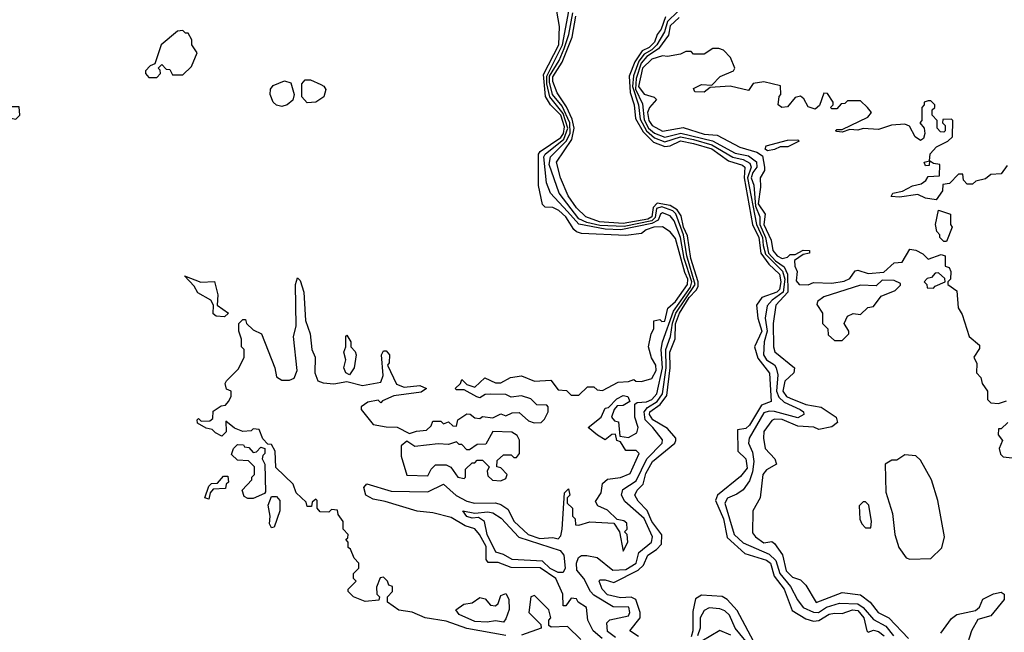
# Model space of a CAD drawing. Extents: x 2737310 to 2869991, y 870230 to 1012730.
# Tile 443 of 479: x 2816179 to 2819957, y 932899 to 935252. Entities that reach past the tile are written whole.
import ezdxf

# ---------------------------------------------------------------- set-up
doc = ezdxf.new("R2010")
doc.units = 0

msp = doc.modelspace()

# ---------------------------------------------------------------- linework, layer by layer
at = {"layer": '0CON02XD'}
for points in [[(2817701.7, 933671.7), (2817740, 933675), (2817758.3, 933691.7), (2817765, 933710), (2817795, 933710), (2817805, 933700), (2817825, 933707.5), (2817841.7, 933691.7), (2817855, 933690), (2817860, 933715), (2817895, 933737.5), (2817907, 933737), (2817925, 933722.5), (2817945, 933720), (2817955, 933727.5), (2817995, 933722.5), (2818025, 933737.5), (2818045, 933730), (2818068.3, 933741.7), (2818095, 933742.5), (2818131.7, 933711.7), (2818153.6, 933703.6), (2818180, 933705), (2818192.5, 933717.5), (2818206.7, 933745), (2818207.5, 933765), (2818201.7, 933771.7), (2818163, 933773), (2818140, 933795), (2818105, 933806.7), (2818065, 933802.5), (2818045, 933812.5), (2817985, 933813.3), (2817965, 933812.5), (2817945, 933800), (2817933, 933803), (2817885, 933830), (2817855, 933830), (2817850, 933835), (2817870, 933855), (2817875, 933870), (2817895, 933850), (2817925, 933840), (2817963.6, 933876.4), (2818005, 933856.7), (2818025, 933856.7), (2818063, 933877), (2818105, 933883.3), (2818153.9, 933863.9), (2818217, 933867), (2818245, 933830), (2818277, 933827), (2818295, 933810), (2818325, 933810), (2818358.3, 933841.7), (2818381.7, 933841.7), (2818395, 933830), (2818415, 933827.5), (2818475, 933860), (2818515, 933862.5), (2818535, 933870), (2818543, 933863), (2818565, 933862.5), (2818605, 933873.3), (2818621.2, 933905), (2818620, 933925), (2818603.6, 933953.6), (2818592.5, 933995), (2818602.5, 934045), (2818612.5, 934065), (2818612.5, 934095), (2818635, 934100), (2818643, 934093), (2818655, 934093.3), (2818666, 934144), (2818695, 934168.8), (2818741.9, 934235), (2818742.2, 934255), (2818731.2, 934281.2), (2818695, 934411.2), (2818675, 934436.7), (2818645.9, 934455.9), (2818612.5, 934455), (2818582.5, 934445), (2818565, 934430), (2818505, 934422.5), (2818335, 934431.2), (2818315, 934436.7), (2818305.8, 934445.8), (2818275, 934494), (2818248.3, 934518.3), (2818225, 934530), (2818195, 934532), (2818185, 934542.5), (2818169.2, 934615), (2818170, 934735), (2818175.8, 934745), (2818255, 934799.4), (2818265.4, 934815), (2818269.6, 934840.4), (2818255.4, 934885), (2818215.3, 934925.3), (2818196.6, 934956.6), (2818188.9, 935041.1), (2818247.3, 935155), (2818250, 935225), (2818240, 935285)], [(2818396.4, 933656.4), (2818360, 933685), (2818410, 933725), (2818425, 933760), (2818438.3, 933761.7), (2818470, 933795), (2818495, 933808.8), (2818512.5, 933805), (2818520, 933785), (2818495, 933770), (2818471.7, 933768.3), (2818460, 933755), (2818450, 933725), (2818461.7, 933711.7), (2818477, 933707), (2818481.7, 933651.7), (2818515, 933646.7), (2818547.5, 933665), (2818552.5, 933685), (2818540, 933725), (2818540, 933775), (2818548.3, 933781.7), (2818584.1, 933784.1), (2818605, 933793.1), (2818624, 933815), (2818645.4, 933915), (2818640.5, 933985), (2818645.5, 934014.5), (2818687.7, 934132.3), (2818753.1, 934225), (2818758.4, 934245), (2818728.4, 934335), (2818714.3, 934415.7), (2818689.8, 934479.8), (2818675, 934498), (2818645, 934510), (2818637.5, 934505), (2818628.7, 934481.3), (2818605, 934468.4), (2818485.4, 934444.6), (2818425, 934446.6), (2818325, 934466.5), (2818281.1, 934515), (2818216, 934585), (2818200, 934625), (2818190, 934725), (2818195, 934735.6), (2818267.5, 934792.5), (2818282.9, 934835), (2818265, 934891.5), (2818213.2, 934955), (2818201.4, 935005), (2818201.2, 935035), (2818261.8, 935155), (2818286.5, 935285)], [(2818465, 932879.2), (2818435, 932902.5), (2818432.5, 932935), (2818443.6, 932946.4), (2818515, 932962.5), (2818520, 932975), (2818516.7, 932995), (2818456.1, 932996.1), (2818381.9, 933041.9), (2818368.8, 933055), (2818343.8, 933105), (2818317, 933137), (2818316, 933165), (2818323.9, 933186.1), (2818335, 933193.3), (2818355, 933193.8), (2818395, 933186.2), (2818455, 933137.1), (2818505, 933140), (2818544, 933165), (2818554.2, 933205.8), (2818604, 933245), (2818607.5, 933265), (2818575, 933336.2), (2818501.7, 933401.7), (2818488, 933425), (2818493, 933447), (2818545, 933480), (2818585.5, 933564.5), (2818643.8, 933625), (2818645, 933637.5), (2818608, 933685), (2818579.4, 933715), (2818575.6, 933745), (2818588, 933762), (2818625.3, 933784.7), (2818645.5, 933815), (2818659.6, 933915), (2818657.9, 933985), (2818676.4, 934035), (2818683.7, 934086.3), (2818697.2, 934125), (2818770.6, 934235), (2818738.4, 934345), (2818726, 934425), (2818696.7, 934506.7), (2818685, 934517.1), (2818643.3, 934533.3), (2818623, 934527), (2818617.7, 934492.3), (2818605, 934479.2), (2818497.9, 934457.9), (2818405, 934461.6), (2818355, 934473.1), (2818325, 934486.9), (2818248.6, 934585), (2818211.1, 934695), (2818215.5, 934724.5), (2818276.2, 934785), (2818291.8, 934815), (2818290.5, 934855), (2818260.2, 934920.2), (2818223.8, 934965), (2818211.6, 935011.6), (2818212.1, 935035), (2818248.7, 935095), (2818268.5, 935141.5), (2818286.2, 935195), (2818302, 935278)], [(2818553, 932883), (2818520, 932905), (2818560, 932955), (2818560, 932975), (2818543.8, 933025), (2818525, 933034.3), (2818485, 933030.8), (2818435, 933042.5), (2818413.8, 933065), (2818402.5, 933095), (2818405, 933100), (2818425, 933100), (2818459.3, 933090.7), (2818552.1, 933137.9), (2818573.2, 933156.8), (2818588.8, 933195), (2818623, 933217), (2818642.3, 933237.7), (2818642.7, 933272.7), (2818604.4, 933325), (2818586.6, 933366.6), (2818552.1, 933402.1), (2818538.8, 933425), (2818548.8, 933445), (2818571.9, 933468.1), (2818581.4, 933508.6), (2818607.1, 933555), (2818693.3, 933625), (2818696.7, 933635), (2818696.2, 933645), (2818665, 933681.2), (2818608, 933715), (2818595.6, 933735), (2818597.1, 933745), (2818636.7, 933773.3), (2818662.1, 933807.9), (2818675.6, 933915), (2818673.6, 933975), (2818693.6, 934026.4), (2818695, 934083.3), (2818711.2, 934125), (2818747.9, 934185), (2818775, 934213.1), (2818782.7, 934227.3), (2818782.7, 934245), (2818754.6, 934335), (2818741.8, 934421.8), (2818726.4, 934455), (2818717.8, 934497.8), (2818701.9, 934521.9), (2818675, 934538.2), (2818625, 934547.1), (2818609.9, 934530.1), (2818605.2, 934494.8), (2818588.8, 934485), (2818495, 934469.3), (2818403.8, 934475), (2818351.2, 934495), (2818315, 934528.8), (2818284.2, 934575), (2818254.3, 934645), (2818238.8, 934705), (2818297.8, 934792.2), (2818306.5, 934835), (2818299.1, 934869.1), (2818277.3, 934917.3), (2818241.4, 934971.4), (2818224.6, 935015), (2818225, 935032.5), (2818260.9, 935089.1), (2818299.5, 935185), (2818313.6, 935265)], [(2818656.9, 935263.1), (2818640.9, 935215), (2818625.3, 935194.7), (2818614.5, 935165), (2818595, 935145.5), (2818568.2, 935131.8), (2818539.9, 935090.1), (2818517.5, 935035), (2818521.7, 934971.7), (2818537.3, 934925), (2818542.6, 934872.6), (2818570.8, 934820.8), (2818611.5, 934781.5), (2818655, 934764.4), (2818675, 934766.7), (2818715, 934786.9), (2818765, 934776.9), (2818835, 934755.4), (2818899.4, 934709.4), (2818953, 934693), (2818962, 934685), (2818958.5, 934645), (2818990.9, 934465), (2819015.4, 934415), (2819023.5, 934355), (2819053.3, 934313.3), (2819094.5, 934274.5), (2819099.5, 934245), (2819094.2, 934215), (2819083.8, 934205), (2819026.7, 934185), (2819006.2, 934155), (2819011.4, 934105), (2819026.7, 934055), (2818998.8, 933995), (2819011.7, 933951.7), (2819055.9, 933894.1), (2819062.5, 933785), (2819025, 933771.2), (2818979.2, 933695), (2818965, 933681.2), (2818933, 933677), (2818934, 933595), (2818965.5, 933565.5), (2818970.3, 933529.7), (2818945, 933496.7), (2818856.7, 933425), (2818848.8, 933405), (2818879.4, 933335), (2818893.2, 933263.2), (2818961.9, 933201.9), (2819045, 933175.7), (2819060, 933165), (2819074, 933115), (2819112, 933065), (2819142.9, 932982.9), (2819195, 932950), (2819225, 932942), (2819245, 932943.8), (2819285, 932968), (2819305, 932972), (2819335, 932971.2), (2819374.3, 932985.7), (2819395, 932982), (2819418.6, 932955), (2819430, 932905), (2819435, 932900), (2819455, 932906.7), (2819475, 932902.5), (2819496.2, 932885)], [(2818705, 935283.1), (2818665, 935244.3), (2818653.8, 935205), (2818623.8, 935155), (2818605, 935136.2), (2818575, 935119.6), (2818555, 935092.5), (2818534.1, 935035.9), (2818530.5, 934995), (2818553.2, 934925), (2818559.7, 934869.8), (2818584.3, 934824.3), (2818615, 934798.2), (2818655, 934782.1), (2818715, 934801.3), (2818765, 934791.3), (2818835, 934771.5), (2818915, 934723.3), (2818955.4, 934715.4), (2818981.1, 934701.1), (2818985.6, 934685), (2818972.2, 934645), (2819006.6, 934465), (2819028.8, 934415), (2819031.8, 934385), (2819040.6, 934350.6), (2819105.7, 934285.7), (2819114.7, 934255), (2819108.2, 934205), (2819065.8, 934175), (2819047.3, 934152.7), (2819040, 934105), (2819047.5, 934055), (2819035.7, 934015), (2819033.1, 933965), (2819044.2, 933945), (2819075.8, 933925.8), (2819081.2, 933915), (2819087.5, 933887.5), (2819083.3, 933825), (2819092.3, 933802.3), (2819112.7, 933782.7), (2819173.8, 933755), (2819186, 933745), (2819188, 933735), (2819165, 933723.1), (2819075, 933746.9), (2819055, 933748.6), (2819035, 933741.2), (2818978, 933645), (2818976.2, 933625), (2818991.2, 933591.2), (2818996, 933555), (2818991.4, 933515), (2818979.1, 933480.9), (2818955, 933446.2), (2818931.2, 933428.8), (2818895, 933414), (2818884.3, 933395), (2818920, 933275), (2818955, 933242.9), (2819055, 933198.6), (2819080.6, 933175), (2819095.7, 933125), (2819137.1, 933075), (2819163, 933023), (2819185, 932993.8), (2819225, 932975.8), (2819244.3, 932974.3), (2819275, 932995.7), (2819325, 933010.8), (2819395, 933007.8), (2819415, 932994.3), (2819455, 932947.5), (2819502.6, 932922.6), (2819531.9, 932885)], [(2818709.6, 935260.4), (2818675, 935228), (2818668, 935192), (2818629.6, 935140.4), (2818585, 935110.9), (2818563.3, 935085), (2818544.3, 935025.7), (2818541.9, 934985), (2818568.8, 934928.8), (2818575, 934867.5), (2818592.1, 934835), (2818615, 934815.5), (2818655, 934800), (2818715.4, 934815.4), (2818836.8, 934786.8), (2818925, 934739.5), (2818975, 934728.9), (2819006, 934706), (2819007.8, 934685), (2818991.8, 934665), (2818986.4, 934645), (2818996.2, 934616.2), (2819002.1, 934535), (2819019.6, 934495), (2819019.6, 934465), (2819040.9, 934415), (2819052.3, 934355), (2819078.9, 934325), (2819112.1, 934302.1), (2819125.6, 934274.4), (2819126.9, 934205), (2819080, 934155), (2819070.8, 934085), (2819071.2, 933995), (2819076.4, 933976.4), (2819152.5, 933915), (2819150, 933895), (2819115, 933863.3), (2819107.5, 933825), (2819122, 933805), (2819135, 933798.6), (2819195, 933774.2), (2819255, 933763.8), (2819312.5, 933725), (2819317.5, 933705), (2819295, 933687.5), (2819245, 933677.5), (2819226.4, 933686.4), (2819165, 933691.2), (2819105, 933715.6), (2819075, 933718), (2819065, 933712.5), (2819035, 933670), (2819033.3, 933645), (2819040, 933605), (2819076.7, 933565), (2819082.5, 933545), (2819045, 933522.5), (2819031.2, 933505), (2819020, 933415), (2818992.5, 933365), (2818990.7, 933280.7), (2819002.5, 933265), (2819035, 933242.5), (2819065, 933247.5), (2819075, 933240), (2819106.2, 933196.2), (2819120, 933135), (2819145, 933111.2), (2819175, 933100), (2819195, 933080), (2819235, 933013.3), (2819335, 933051.2), (2819405, 933042.5), (2819442.5, 933015), (2819473.3, 932975), (2819514.2, 932954.2), (2819590, 932875)], [(2816705, 935030), (2816720, 935045), (2816718.3, 935058.3), (2816710, 935065), (2816725, 935080), (2816741.7, 935061.7), (2816755, 935060), (2816765, 935040), (2816805, 935040), (2816838.3, 935071.7), (2816860, 935125), (2816840, 935155), (2816840, 935175), (2816825, 935200), (2816815, 935200), (2816805, 935210), (2816785, 935207.5), (2816722.5, 935155), (2816698.3, 935081.7), (2816680, 935075), (2816662.5, 935055), (2816662.5, 935045), (2816675, 935030), (2816705, 935030)], [(2819968.3, 934691.7), (2819945, 934660), (2819905, 934656.7), (2819885, 934640), (2819848.3, 934631.7), (2819835, 934620), (2819815, 934620), (2819800, 934635), (2819798.3, 934658.3), (2819781.7, 934658.3), (2819747, 934623), (2819721.7, 934618.3), (2819720, 934595), (2819695, 934560), (2819655, 934566.7), (2819625, 934580), (2819555, 934570), (2819522.5, 934572.5), (2819530, 934585), (2819567, 934593), (2819605, 934613.3), (2819638.3, 934621.7), (2819656.4, 934633.6), (2819665, 934650), (2819708.3, 934651.7), (2819710, 934695), (2819685, 934700), (2819670, 934710), (2819668.3, 934691.7), (2819655, 934690), (2819650, 934705), (2819670, 934710), (2819673, 934737), (2819697, 934763), (2819740, 934785), (2819758.3, 934801.7), (2819760, 934865), (2819755, 934870), (2819721.7, 934868.3), (2819720, 934855), (2819730, 934845), (2819730, 934825), (2819725, 934820), (2819711.7, 934821.7), (2819700, 934835), (2819700, 934865), (2819680, 934885), (2819680, 934905), (2819690, 934915), (2819690, 934925), (2819675, 934940), (2819665, 934940), (2819650, 934935), (2819650, 934925), (2819640, 934915), (2819640, 934865), (2819632.5, 934855), (2819650, 934835), (2819652.5, 934815), (2819647.5, 934795), (2819635, 934787.5), (2819615, 934802.5), (2819593, 934843), (2819575, 934850), (2819523.9, 934846.1), (2819475, 934830), (2819415, 934833.3), (2819395, 934827.5), (2819365, 934830), (2819335, 934820), (2819315, 934822.5), (2819310, 934825), (2819315, 934830), (2819335, 934830), (2819433, 934877), (2819447.5, 934895), (2819432.5, 934915), (2819405, 934940), (2819355, 934940), (2819345, 934930), (2819331.7, 934928.3), (2819315, 934910), (2819295, 934910), (2819290, 934915), (2819300, 934925), (2819300, 934935), (2819278.3, 934968.3), (2819265, 934970), (2819248.3, 934921.7), (2819231.7, 934908.3), (2819205, 934917.5), (2819188.3, 934948.3), (2819175, 934957.5), (2819155, 934952.5), (2819125, 934917.5), (2819103.9, 934913.9), (2819090, 934925), (2819093, 934957), (2819100, 934965), (2819098.3, 934998.3), (2819035, 935013.3), (2818993.9, 935006.1), (2818975, 934980), (2818905, 934996.7), (2818828.3, 934991.7), (2818805, 934973.3), (2818770, 934975), (2818765, 934987.5), (2818795, 935002.5), (2818835, 935000), (2818866.4, 935033.6), (2818917.5, 935055), (2818922.5, 935065), (2818906.1, 935106.1), (2818880, 935135), (2818861.7, 935141.7), (2818838.3, 935141.7), (2818805, 935120), (2818765, 935120), (2818755, 935130), (2818735, 935130), (2818715, 935120), (2818665, 935110), (2818645, 935112.5), (2818605, 935100), (2818569.4, 935065), (2818553.8, 934995), (2818575, 934966), (2818613.6, 934953.6), (2818622.5, 934945), (2818595.7, 934914.3), (2818588.6, 934895), (2818593.5, 934865), (2818606, 934845), (2818645, 934823.1), (2818725, 934838), (2818805, 934812.5), (2818855, 934808.8), (2818942.7, 934762.7), (2819007.5, 934742.5), (2819028.8, 934728.8), (2819037.5, 934685), (2819037, 934673), (2819020, 934645), (2819021.7, 934608.3), (2819013.1, 934545), (2819040, 934505), (2819034.6, 934465), (2819062.5, 934405), (2819068.8, 934365), (2819085, 934344.2), (2819105, 934334), (2819125, 934340), (2819135, 934350), (2819155, 934350), (2819185, 934366.7), (2819210, 934365), (2819210, 934355), (2819185, 934350), (2819152.5, 934327.5), (2819153.3, 934305), (2819162.5, 934285), (2819158.3, 934248.3), (2819170, 934235), (2819205, 934233.3), (2819225, 934242.5), (2819295, 934240), (2819343, 934247), (2819365, 934257.5), (2819385, 934287.5), (2819395, 934290), (2819435, 934276.7), (2819495, 934282.5), (2819535, 934317.5), (2819565, 934320), (2819595, 934370), (2819617, 934367), (2819645, 934352.5), (2819665, 934332.5), (2819715, 934350), (2819730, 934345), (2819730, 934305), (2819745, 934300), (2819752.5, 934285), (2819750, 934255), (2819740, 934245), (2819740, 934235), (2819775, 934210), (2819780, 934145), (2819795, 934120), (2819822.5, 934035), (2819861.7, 934001.7), (2819861.7, 933988.3), (2819840, 933955), (2819851.7, 933931.7), (2819850, 933895), (2819867, 933877), (2819872.5, 933855), (2819892.5, 933825), (2819893, 933793), (2819905, 933780), (2819935, 933777.5), (2819965, 933787.5)], [(2817185, 934918.6), (2817165, 934922.9), (2817151.4, 934935), (2817140.6, 934965), (2817141.9, 934985), (2817151.1, 934998.9), (2817195, 935017.5), (2817218.9, 935008.9), (2817232, 934965), (2817227.3, 934942.7), (2817205, 934924.2), (2817185, 934918.6)], [(2817282.6, 934932.6), (2817261.2, 934955), (2817262, 935005), (2817275, 935020.8), (2817295, 935020.8), (2817335, 935002.5), (2817346.4, 934996.4), (2817353.3, 934983.3), (2817346.2, 934955), (2817315, 934934.4), (2817282.6, 934932.6)], [(2816165, 934870), (2816180, 934885), (2816177, 934917), (2816135, 934916.7), (2816115, 934910), (2816100, 934895), (2816115, 934880), (2816165, 934870)], [(2819048.3, 934748.3), (2819040, 934755), (2819043, 934767), (2819125, 934788.8), (2819165, 934790), (2819170, 934785), (2819126.2, 934763.8), (2819097, 934763), (2819075, 934753.3), (2819048.3, 934748.3)], [(2819735, 934400), (2819725, 934400), (2819710, 934415), (2819710, 934425), (2819698.3, 934438.3), (2819692.5, 934465), (2819705, 934520), (2819750, 934505), (2819750, 934465), (2819757.5, 934455), (2819735, 934400)], [(2819685, 934220), (2819691.7, 934228.3), (2819730, 934245), (2819728.3, 934258.3), (2819705, 934280), (2819691.7, 934278.3), (2819678.3, 934261.7), (2819661.7, 934258.3), (2819650, 934245), (2819660, 934235), (2819661.7, 934221.7), (2819685, 934220)], [(2816965, 934110), (2816933, 934113), (2816921.7, 934121.7), (2816922.5, 934155), (2816912.5, 934175), (2816863, 934203), (2816848.3, 934228.3), (2816811.7, 934268.3), (2816873.8, 934243.8), (2816926.7, 934246.7), (2816940, 934195), (2816937.5, 934155), (2816980, 934125), (2816965, 934110)], [(2818045, 932886.7), (2817895, 932913.8), (2817815, 932941.2), (2817735, 932953.8), (2817685, 932976.7), (2817634.1, 932984.1), (2817590, 933015), (2817590, 933035), (2817610, 933055), (2817610, 933075), (2817595, 933080), (2817590, 933095), (2817575, 933110), (2817561.7, 933108.3), (2817548.3, 933071.7), (2817550, 933045), (2817560, 933035), (2817557.5, 933022.5), (2817505, 933017.5), (2817460, 933035), (2817440, 933055), (2817440, 933065), (2817470, 933095), (2817460, 933105), (2817460, 933125), (2817480, 933145), (2817480, 933165), (2817463, 933183), (2817448.3, 933218.3), (2817440, 933225), (2817440, 933245), (2817430, 933255), (2817438.3, 933261.7), (2817440, 933275), (2817420, 933295), (2817420, 933325), (2817401.7, 933351.7), (2817398.3, 933368.3), (2817375, 933370), (2817365, 933360), (2817331.7, 933361.7), (2817320, 933375), (2817320, 933405), (2817315, 933410), (2817301.7, 933398.3), (2817298.3, 933381.7), (2817281.7, 933381.7), (2817278.3, 933398.3), (2817240, 933435), (2817228.3, 933468.3), (2817161.7, 933531.7), (2817160, 933595), (2817145, 933620), (2817131.7, 933621.7), (2817111.7, 933641.7), (2817098.3, 933678.3), (2817075, 933680), (2817067, 933673), (2817035, 933670), (2817003, 933683), (2816970, 933710), (2816971.7, 933668.3), (2816955, 933652.5), (2816930, 933665), (2816918.3, 933678.3), (2816895, 933682.5), (2816861.7, 933701.7), (2816860, 933715), (2816865, 933720), (2816875, 933710), (2816908.3, 933711.7), (2816920, 933720), (2816921.7, 933748.3), (2816951.7, 933768.3), (2816968.3, 933771.7), (2816980, 933785), (2816990, 933805), (2816990, 933825), (2816973, 933833), (2816967.5, 933855), (2816972.5, 933865), (2817019.3, 933910.7), (2817040, 933955), (2817040, 933985), (2817030, 933995), (2817030, 934025), (2817020, 934055), (2817020, 934085), (2817035, 934100), (2817045, 934100), (2817050, 934085), (2817075, 934060), (2817107.5, 934045), (2817157.5, 933915), (2817165, 933880), (2817185, 933867.5), (2817215, 933867.5), (2817232.5, 933875), (2817243.3, 933905), (2817230, 934035), (2817240, 934075), (2817237.5, 934235), (2817245, 934260), (2817255, 934250), (2817270, 934205), (2817276.4, 934096.4), (2817293.3, 934045), (2817300, 933985), (2817313.3, 933955), (2817312, 933895), (2817323.3, 933865), (2817343, 933857), (2817385, 933853.8), (2817435, 933862.5), (2817495, 933846.7), (2817565, 933860), (2817573.3, 933885), (2817567.5, 933965), (2817575, 933980), (2817585, 933980), (2817597.5, 933965), (2817596.4, 933933.6), (2817590, 933925), (2817625, 933852.5), (2817655, 933840), (2817715, 933846.7), (2817740, 933835), (2817719.3, 933820.7), (2817615, 933806.7), (2817571.7, 933788.3), (2817565, 933780), (2817555, 933790), (2817515, 933782.5), (2817490, 933765), (2817490, 933755), (2817535, 933697.5), (2817585, 933687.5), (2817627, 933687), (2817675, 933662.5), (2817701.7, 933671.7)], [(2819335, 934020), (2819360, 934045), (2819360, 934055), (2819342.5, 934085), (2819355, 934112.5), (2819377, 934123), (2819405, 934120), (2819433, 934147), (2819455, 934150), (2819485, 934190), (2819538.3, 934211.7), (2819558.3, 934231.7), (2819558.3, 934238.3), (2819535, 934250), (2819488.3, 934251.7), (2819465, 934230), (2819405, 934232.5), (2819265, 934186.7), (2819240.7, 934169.3), (2819238.3, 934158.3), (2819260, 934125), (2819260, 934085), (2819280, 934065), (2819281.7, 934041.7), (2819305, 934020), (2819335, 934020)], [(2817445, 933887.5), (2817430, 933895), (2817423.3, 933915), (2817430, 933945), (2817423.3, 933975), (2817430, 933995), (2817430, 934035), (2817435, 934040), (2817450, 934015), (2817450, 933995), (2817467, 933977), (2817470, 933965), (2817462.5, 933915), (2817445, 933887.5)], [(2819970, 933705), (2819945, 933680), (2819935, 933680), (2819933, 933657), (2819950, 933635), (2819937.5, 933605), (2819943, 933583), (2819953, 933573), (2819998.3, 933568.3)], [(2818414, 932875), (2818379.2, 932905), (2818359.2, 932945), (2818353.6, 932993.6), (2818322.5, 933015), (2818315, 933027.5), (2818295, 933030), (2818275, 933000), (2818265, 933000), (2818263.3, 933045), (2818236, 933105), (2818176.6, 933146.6), (2818065, 933148), (2818015, 933167.5), (2817976.7, 933166.7), (2817968.8, 933178.8), (2817968.7, 933228.7), (2817943.8, 933275), (2817925, 933296.2), (2817888.3, 933308.3), (2817835, 933339.2), (2817765, 933357.5), (2817703.9, 933363.9), (2817581.7, 933401.7), (2817535, 933410), (2817507.5, 933425), (2817500, 933455), (2817510.7, 933469.3), (2817605, 933441.2), (2817745, 933438), (2817805, 933467.5), (2817854.4, 933424.4), (2817895, 933402.5), (2817924.3, 933394.3), (2818005, 933396.2), (2818025, 933390), (2818051.7, 933371.7), (2818076.2, 933325), (2818130, 933275), (2818175, 933258.6), (2818225, 933262.5), (2818245, 933257.5), (2818255, 933270), (2818260, 933295), (2818270, 933435), (2818285, 933450), (2818290, 933425), (2818280, 933415), (2818280, 933395), (2818300, 933375), (2818300, 933345), (2818310, 933335), (2818311.7, 933311.7), (2818325, 933310), (2818367, 933323), (2818458.3, 933318.3), (2818480, 933285), (2818495, 933210), (2818512.5, 933245), (2818510, 933275), (2818500, 933285), (2818510, 933295), (2818508.3, 933318.3), (2818497, 933327), (2818471.7, 933331.7), (2818435, 933367.5), (2818397.5, 933385), (2818388.3, 933401.7), (2818410, 933435), (2818415, 933470), (2818435, 933487.5), (2818485, 933493.3), (2818521.7, 933508.3), (2818556.1, 933586.1), (2818545, 933596.7), (2818505, 933597.5), (2818485, 933630), (2818470, 933635), (2818465, 933660), (2818451.7, 933658.3), (2818425, 933637.5), (2818396.4, 933656.4)], [(2818025, 933480), (2818045, 933490), (2818050, 933505), (2818025, 933530), (2818010, 933535), (2818011.7, 933558.3), (2818035, 933580), (2818065, 933580), (2818075, 933570), (2818085, 933570), (2818097.5, 933585), (2818096.4, 933636.4), (2818087.5, 933655), (2818067, 933667), (2817995, 933670), (2817968.3, 933621.7), (2817935, 933620), (2817905, 933600), (2817895, 933600), (2817875, 933620), (2817865, 933620), (2817855, 933630), (2817825, 933620), (2817785, 933622.5), (2817695, 933612.5), (2817665, 933632.5), (2817643.3, 933615), (2817643.3, 933575), (2817665, 933502.5), (2817745, 933500), (2817757.5, 933525), (2817775, 933542.5), (2817815, 933542.5), (2817833, 933533), (2817860, 933495), (2817885, 933490), (2817890, 933495), (2817890, 933525), (2817915, 933550), (2817925, 933550), (2817935, 933560), (2817955, 933560), (2817980, 933535), (2817972.5, 933517.5), (2817975, 933500), (2817993, 933483), (2818025, 933480)], [(2817075, 933412.5), (2817055, 933412.5), (2817040.7, 933420.7), (2817032.5, 933445), (2817070, 933485), (2817070, 933495), (2817080, 933505), (2817080, 933535), (2817057, 933557), (2817015, 933560), (2816991.7, 933581.7), (2817000, 933605), (2817015, 933620), (2817038.3, 933618.3), (2817041.7, 933611.7), (2817058.3, 933608.3), (2817075, 933590), (2817088.3, 933591.7), (2817105, 933610), (2817120, 933605), (2817120, 933585), (2817111.7, 933578.3), (2817110, 933565), (2817120, 933545), (2817121.7, 933438.3), (2817118.3, 933431.7), (2817075, 933412.5)], [(2819595, 933180), (2819675, 933182.5), (2819717, 933223), (2819727.5, 933265), (2819702.5, 933405), (2819677.5, 933485), (2819635, 933560), (2819617, 933577), (2819575, 933580), (2819545, 933560), (2819525, 933560), (2819500, 933545), (2819503, 933437), (2819527.5, 933355), (2819537.5, 933275), (2819552.5, 933225), (2819580, 933185), (2819595, 933180)], [(2816905, 933410), (2816890, 933415), (2816905, 933460), (2816915, 933470), (2816938.3, 933471.7), (2816961.7, 933498.3), (2816978.3, 933498.3), (2816980, 933475), (2816971.7, 933468.3), (2816968.3, 933451.7), (2816921.7, 933448.3), (2816910, 933435), (2816905, 933410)], [(2817145, 933300), (2817137.5, 933315), (2817140, 933345), (2817132.5, 933387.5), (2817145, 933420), (2817165, 933420), (2817177.5, 933405), (2817176.7, 933365), (2817155, 933302.5), (2817145, 933300)], [(2819445, 933300), (2819447.5, 933325), (2819437, 933387), (2819425, 933400), (2819415, 933400), (2819400, 933385), (2819403, 933333), (2819410, 933315), (2819425, 933300), (2819445, 933300)], [(2818265, 933128.8), (2818245, 933128.9), (2818215, 933144.4), (2818185, 933171.9), (2818068.3, 933178.3), (2818035, 933198), (2818006.4, 933206.4), (2817973.1, 933275), (2817962.5, 933325), (2817939.3, 933339.3), (2817915, 933337.5), (2817895, 933343.8), (2817880, 933365), (2817925, 933356.7), (2817975, 933362), (2817995, 933358), (2818026.6, 933336.6), (2818094.5, 933264.5), (2818253.5, 933213.5), (2818267.5, 933195), (2818272.5, 933145), (2818265, 933128.8)], [(2818035, 932937.5), (2818005, 932943.3), (2817972.3, 932937.7), (2817925, 932940.8), (2817865, 932967.5), (2817852.5, 932985), (2817883, 933007), (2817915, 933012.5), (2817945, 933032.5), (2817965, 933027.5), (2817985, 933002.5), (2818005, 933000), (2818015, 933010), (2818025, 933040), (2818045, 933047.5), (2818056.4, 933026.4), (2818057, 932987), (2818045, 932950), (2818035, 932937.5)], [(2818331.7, 932871.7), (2818281.7, 932921.7), (2818218.3, 932918.3), (2818210, 932925), (2818210, 932945), (2818217.5, 932955), (2818210, 932985), (2818155, 933040), (2818140, 933035), (2818132.5, 932975), (2818178.3, 932928.3), (2818180, 932915), (2818105, 932887.5)], [(2819005, 932846), (2818932.1, 932982.1), (2818894.2, 933024.2), (2818875, 933036.2), (2818795, 933042), (2818772.7, 933027.3), (2818761.7, 932978.3), (2818761.9, 932905), (2818755, 932882)], [(2819713.3, 932895), (2819755, 932952.5), (2819775, 932967.5), (2819847, 932983), (2819862.5, 932995), (2819875, 933026.7), (2819915, 933046.7), (2819945, 933052.5), (2819956.7, 933045), (2819956.7, 933025), (2819905, 932962.5), (2819855, 932947.5), (2819831.2, 932905), (2819809.2, 932835)], [(2818990, 932835), (2818924, 932915), (2818903.3, 932965), (2818885, 932981.2), (2818865, 932988.8), (2818825, 932992.5), (2818805, 932982.5), (2818790, 932955), (2818790, 932915), (2818780, 932885)], [(2818908.3, 932888.3), (2818865, 932906.2), (2818796.2, 932865)]]:
    msp.add_lwpolyline(points, dxfattribs=at)

doc.saveas('drawing.dxf')
